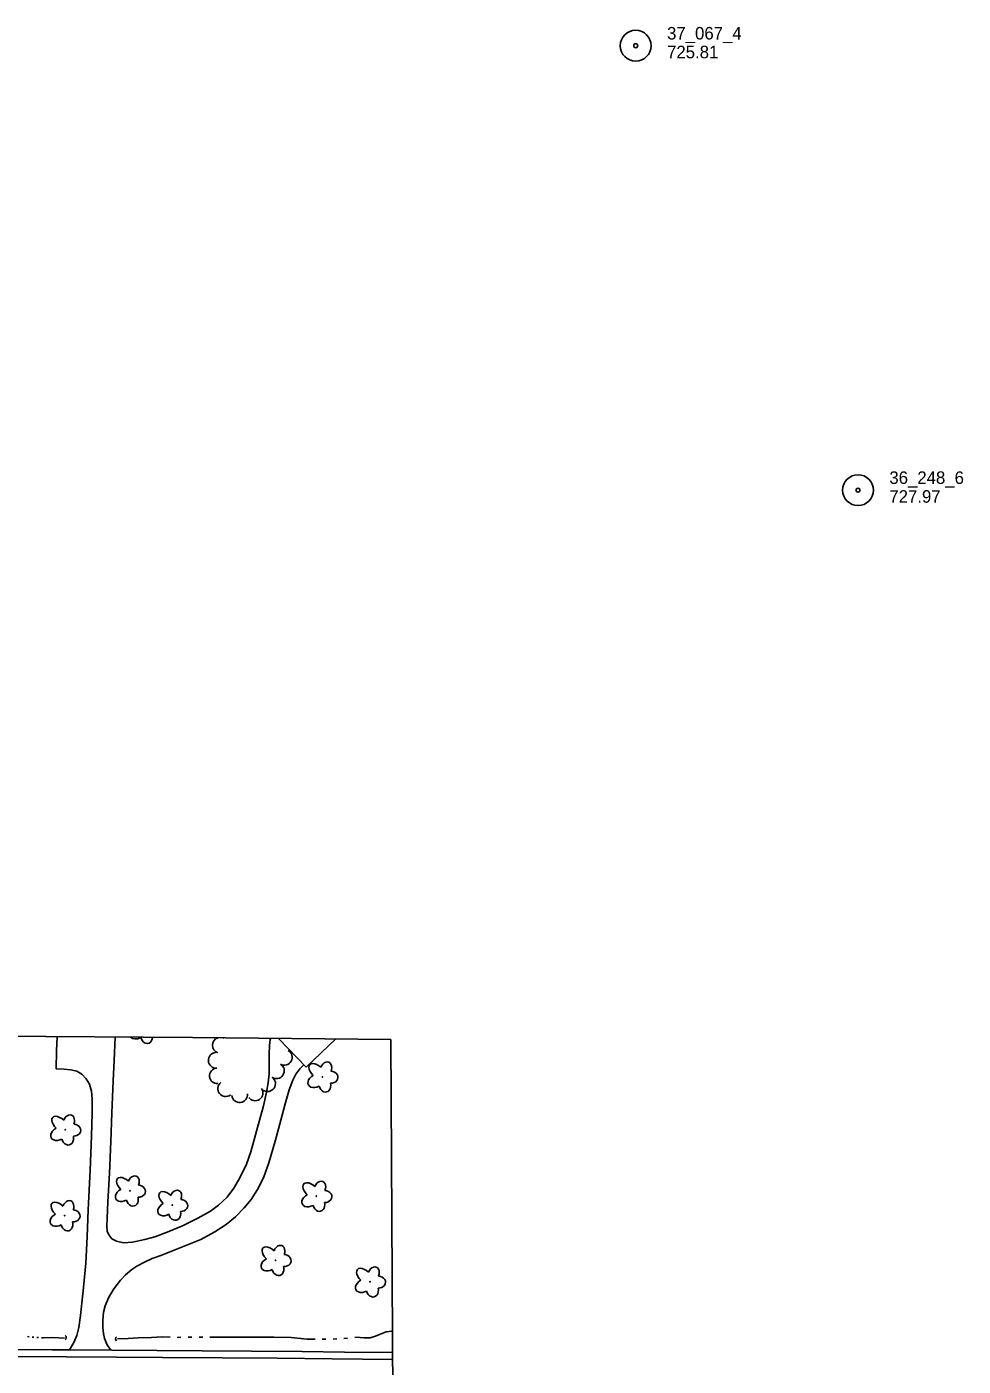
# Model space of a CAD drawing. Extents: x 589250 to 1188077, y 162953 to 363065.
# Drawn here: x 595416 to 595865, y 165056 to 165697 of the extents above; entities that cross this region are included whole.
import ezdxf

# ---------------------------------------------------------------- set-up
doc = ezdxf.new("R2010")
doc.units = 0
for name, color, linetype in [('E_BLD', 7, 'Continuous'), ('E_DRN', 7, 'Continuous'), ('E_DWY', 7, 'Continuous'), ('E_LAND_TreeLine_P', 7, 'Continuous'), ('E_LAND_Vegetation', 7, 'Continuous'), ('E_MAP_Limits', 7, 'Continuous'), ('E_MAP_PassPoints', 7, 'Continuous'), ('E_RDWY', 7, 'Continuous'), ('E_RDWY_Gravel', 7, 'Continuous'), ('E_WTR_FlowLine', 7, 'Continuous')]:
    doc.layers.add(name, color=color, linetype=linetype)

msp = doc.modelspace()

# ---------------------------------------------------------------- linework, layer by layer
at = {"layer": 'E_BLD'}
for p, q in [((595536.83, 165212.95), (595550.14, 165199.14)), ((595550.14, 165199.14), (595564.22, 165212.7))]:
    msp.add_line(p, q, dxfattribs=at)
at = {"layer": 'E_DRN'}
for centre, radius, start, end in [((595433.88, 165069.68), 1.37, 302.99775, 49.25795), ((595459.97, 165069.09), 1.16, 123.92044, 230.18065)]:
    msp.add_arc(centre, radius, start, end, dxfattribs=at)
at = {"layer": 'E_DWY'}
for p, q in [((595430.61, 165206.99), (595430.83, 165213.76)), ((595458.2, 165202.45), (595458.69, 165213.58)), ((595430.42, 165198.33), (595430.61, 165206.99)), ((595532.46, 165209.53), (595532.3, 165205.39)), ((595532.9, 165212.44), (595532.46, 165209.53)), ((595533.1, 165212.99), (595532.9, 165212.44)), ((595457.7, 165192.64), (595458.2, 165202.45)), ((595532.3, 165205.39), (595532.39, 165199.5)), ((595547.06, 165198.36), (595548.92, 165200.3)), ((595548.92, 165200.3), (595548.97, 165200.35)), ((595434.27, 165198.19), (595430.42, 165198.33)), ((595437.21, 165197.86), (595434.27, 165198.19)), ((595440.21, 165197.25), (595437.21, 165197.86)), ((595442.7, 165195.91), (595440.21, 165197.25)), ((595444.7, 165193.64), (595442.7, 165195.91)), ((595532.37, 165196.02), (595531.93, 165191.66)), ((595532.39, 165199.5), (595532.37, 165196.02)), ((595543.66, 165192.94), (595545.14, 165195.84)), ((595545.14, 165195.84), (595547.06, 165198.36)), ((595446.3, 165191.06), (595444.7, 165193.64)), ((595447.25, 165187.74), (595446.3, 165191.06)), ((595447.58, 165184.01), (595447.25, 165187.74)), ((595457.11, 165177.27), (595457.7, 165192.64)), ((595531.93, 165191.66), (595531.15, 165187.26)), ((595540.04, 165181.69), (595541.9, 165188.4)), ((595541.9, 165188.4), (595543.66, 165192.94)), ((595447.6, 165177.23), (595447.58, 165184.01)), ((595531.15, 165187.26), (595529.64, 165180.61)), ((595537.89, 165173.86), (595540.04, 165181.69)), ((595447.25, 165166.14), (595447.6, 165177.23)), ((595456.61, 165163.57), (595457.11, 165177.27)), ((595529.64, 165180.61), (595526.35, 165168.57)), ((595526.35, 165168.57), (595523.62, 165158.69)), ((595535.24, 165163.81), (595537.89, 165173.86)), ((595446.66, 165149.91), (595447.25, 165166.14)), ((595455.98, 165148.48), (595456.61, 165163.57)), ((595532.21, 165153.39), (595535.24, 165163.81)), ((595523.62, 165158.69), (595521.51, 165152.77)), ((595445.65, 165130.8), (595446.66, 165149.91)), ((595521.51, 165152.77), (595518.35, 165146.21)), ((595529.65, 165146.18), (595532.21, 165153.39)), ((595455.13, 165134.66), (595455.98, 165148.48)), ((595518.35, 165146.21), (595515.5, 165141.17)), ((595526.72, 165140.6), (595529.65, 165146.18)), ((595512.2, 165136.9), (595508.09, 165133.08)), ((595515.5, 165141.17), (595512.2, 165136.9)), ((595523.76, 165135.76), (595526.72, 165140.6)), ((595445.17, 165117.86), (595445.65, 165130.8)), ((595454.75, 165126.7), (595455.13, 165134.66)), ((595504.19, 165130.2), (595498.28, 165126.88)), ((595508.09, 165133.08), (595504.19, 165130.2)), ((595516.22, 165127.59), (595520.36, 165131.78)), ((595520.36, 165131.78), (595523.76, 165135.76)), ((595454.61, 165123.19), (595454.75, 165126.7)), ((595490.87, 165123.26), (595483.56, 165120.13)), ((595498.28, 165126.88), (595490.87, 165123.26)), ((595506.33, 165120.38), (595511.84, 165123.88)), ((595511.84, 165123.88), (595516.22, 165127.59)), ((595444.56, 165105.25), (595445.17, 165117.86)), ((595454.85, 165120.71), (595454.61, 165123.19)), ((595455.54, 165118.95), (595454.85, 165120.71)), ((595457.08, 165117.05), (595455.54, 165118.95)), ((595459.27, 165115.84), (595457.08, 165117.05)), ((595477.59, 165117.99), (595472.78, 165116.59)), ((595483.56, 165120.13), (595477.59, 165117.99)), ((595499.66, 165116.65), (595506.33, 165120.38)), ((595462.65, 165115.13), (595459.27, 165115.84)), ((595467.01, 165115.38), (595462.65, 165115.13)), ((595472.78, 165116.59), (595467.01, 165115.38)), ((595480.46, 165109.02), (595488.41, 165112.21)), ((595488.41, 165112.21), (595499.66, 165116.65)), ((595443.5, 165093.61), (595444.56, 165105.25)), ((595469.05, 165103.9), (595472.61, 165105.86)), ((595472.61, 165105.86), (595476.38, 165107.6)), ((595476.38, 165107.6), (595480.46, 165109.02)), ((595461.18, 165097.14), (595463.53, 165099.77)), ((595463.53, 165099.77), (595466.61, 165102.28)), ((595466.61, 165102.28), (595469.05, 165103.9)), ((595442.71, 165086.14), (595443.5, 165093.61)), ((595455.65, 165089.09), (595457.97, 165093.01)), ((595457.97, 165093.01), (595461.18, 165097.14)), ((595442.07, 165080.31), (595442.71, 165086.14)), ((595453.04, 165081.78), (595453.83, 165084.91)), ((595453.83, 165084.91), (595455.65, 165089.09)), ((595441.29, 165074.5), (595442.07, 165080.31)), ((595452.71, 165077.88), (595453.04, 165081.78)), ((595440.34, 165070.68), (595441.29, 165074.5)), ((595452.73, 165074.47), (595452.71, 165077.88)), ((595453, 165071.67), (595452.73, 165074.47)), ((595436.77, 165063.83), (595438.84, 165067.34)), ((595438.84, 165067.34), (595440.34, 165070.68)), ((595453.59, 165069.22), (595453, 165071.67)), ((595454.84, 165066.29), (595453.59, 165069.22)), ((595456.54, 165063.71), (595454.84, 165066.29))]:
    msp.add_line(p, q, dxfattribs=at)
at = {"layer": 'E_LAND_TreeLine_P'}
for centre, start, end in [((595508.9, 165209.65), 107.36048, 252.59812), ((595512.72, 165216.04), 229.45982, 236.93084), ((595539.62, 165203.89), 240.22538, 60.22538), ((595544, 165209.93), 231.7572, 258.82074), ((595506.97, 165202.48), 94.3895, 274.3895), ((595535.83, 165197.45), 235.82472, 55.82472), ((595507.54, 165195.02), 94.3895, 274.3895), ((595531.63, 165191.26), 235.82472, 55.82472), ((595511.5, 165188.87), 127.68341, 307.68341), ((595525.63, 165186.85), 214.70388, 34.70388), ((595518.2, 165186), 186.42601, 6.42601)]:
    msp.add_arc(centre, 3.74, start, end, dxfattribs=at)
at = {"layer": 'E_LAND_Vegetation'}
for centre in [(595557.85, 165194.54), (595434.76, 165169.21), (595465.72, 165139.97), (595554.97, 165137.41), (595485.99, 165133.16), (595434.41, 165128.12), (595535.42, 165106.7), (595580.62, 165096.42)]:
    msp.add_circle(centre, 0.128, dxfattribs=at)
for centre, major_axis, ratio, start_param, end_param in [((595469.47, 165215.94), (3.72, 1.99), 0.691916, 3.318974, 4.712389), ((595473.59, 165214.06), (-0.89, 3.5), 0.782863, 1.570796, 4.346122), ((595555.28, 165197.18), (3.45, -3.27), 0.560249, 1.570796, 4.712389), ((595559.53, 165198.18), (-1.32, -3.38), 0.716896, 1.570796, 4.712389), ((595554.85, 165192.68), (3.72, 1.99), 0.691916, 1.570796, 4.712389), ((595561.83, 165194.37), (-3.45, 0.14), 0.832022, 1.570796, 4.712389), ((595558.97, 165190.8), (-0.89, 3.5), 0.782863, 1.570796, 4.712389), ((595432.19, 165171.85), (3.45, -3.27), 0.560249, 1.570796, 4.712389), ((595436.43, 165172.85), (-1.32, -3.38), 0.716896, 1.570796, 4.712389), ((595431.76, 165167.34), (3.72, 1.99), 0.691916, 1.570796, 4.712389), ((595438.74, 165169.04), (-3.45, 0.14), 0.832022, 1.570796, 4.712389), ((595435.87, 165165.47), (-0.89, 3.5), 0.782863, 1.570796, 4.712389), ((595463.16, 165142.6), (3.45, -3.27), 0.560249, 1.570796, 4.712389), ((595467.4, 165143.61), (-1.32, -3.38), 0.716896, 1.570796, 4.712389), ((595469.7, 165139.79), (-3.45, 0.14), 0.832022, 1.570796, 4.712389), ((595552.4, 165140.05), (3.45, -3.27), 0.560249, 1.570796, 4.712389), ((595556.65, 165141.05), (-1.32, -3.38), 0.716896, 1.570796, 4.712389), ((595462.72, 165138.1), (3.72, 1.99), 0.691916, 1.570796, 4.712389), ((595466.84, 165136.22), (-0.89, 3.5), 0.782863, 1.570796, 4.712389), ((595483.43, 165135.8), (3.45, -3.27), 0.560249, 1.570796, 4.712389), ((595487.67, 165136.8), (-1.32, -3.38), 0.716896, 1.570796, 4.712389), ((595551.97, 165135.55), (3.72, 1.99), 0.691916, 1.570796, 4.712389), ((595558.95, 165137.24), (-3.45, 0.14), 0.832022, 1.570796, 4.712389), ((595431.85, 165130.75), (3.45, -3.27), 0.560249, 1.570796, 4.712389), ((595436.09, 165131.76), (-1.32, -3.38), 0.716896, 1.570796, 4.712389), ((595438.39, 165127.94), (-3.45, 0.14), 0.832022, 1.570796, 4.712389), ((595483, 165131.29), (3.72, 1.99), 0.691916, 1.570796, 4.712389), ((595487.11, 165129.41), (-0.89, 3.5), 0.782863, 1.570796, 4.712389), ((595489.97, 165132.98), (-3.45, 0.14), 0.832022, 1.570796, 4.712389), ((595556.09, 165133.67), (-0.89, 3.5), 0.782863, 1.570796, 4.712389), ((595431.42, 165126.25), (3.72, 1.99), 0.691916, 1.570796, 4.712389), ((595435.53, 165124.37), (-0.89, 3.5), 0.782863, 1.570796, 4.712389), ((595532.86, 165109.34), (3.45, -3.27), 0.560249, 1.570796, 4.712389), ((595537.1, 165110.35), (-1.32, -3.38), 0.716896, 1.570796, 4.712389), ((595532.43, 165104.84), (3.72, 1.99), 0.691916, 1.570796, 4.712389), ((595539.4, 165106.53), (-3.45, 0.14), 0.832022, 1.570796, 4.712389), ((595536.54, 165102.96), (-0.89, 3.5), 0.782863, 1.570796, 4.712389), ((595578.05, 165099.05), (3.45, -3.27), 0.560249, 1.570796, 4.712389), ((595582.3, 165100.06), (-1.32, -3.38), 0.716896, 1.570796, 4.712389), ((595584.6, 165096.24), (-3.45, 0.14), 0.832022, 1.570796, 4.712389), ((595577.62, 165094.55), (3.72, 1.99), 0.691916, 1.570796, 4.712389), ((595581.74, 165092.67), (-0.89, 3.5), 0.782863, 1.570796, 4.712389)]:
    msp.add_ellipse(centre, major_axis=major_axis, ratio=ratio, start_param=start_param, end_param=end_param, dxfattribs=at)
at = {"layer": 'E_MAP_Limits'}
for p, q in [((595495.64, 165213.33), (595339.84, 165214.37)), ((595590.65, 165212.45), (595495.64, 165213.33)), ((595592.3, 164881.94), (595590.65, 165212.45))]:
    msp.add_line(p, q, dxfattribs=at)
at = {"layer": 'E_MAP_PassPoints'}
for centre, radius in [((595707.81, 165688.36), 7.38), ((595707.81, 165688.36), 0.945), ((595814.22, 165475.52), 7.38), ((595814.22, 165475.52), 7.38), ((595814.22, 165475.52), 0.945), ((595814.22, 165475.52), 0.945)]:
    msp.add_circle(centre, radius, dxfattribs=at)
at = {"layer": 'E_RDWY'}
for p, q in [((595435.32, 165060.44), (595411.57, 165060.59)), ((595459.26, 165060.28), (595435.32, 165060.44)), ((595481.27, 165060.17), (595459.26, 165060.28)), ((595509.98, 165059.97), (595481.27, 165060.17)), ((595536.11, 165059.75), (595509.98, 165059.97)), ((595562.56, 165059.54), (595536.11, 165059.75)), ((595591.42, 165059.21), (595562.56, 165059.54))]:
    msp.add_line(p, q, dxfattribs=at)
at = {"layer": 'E_RDWY_Gravel'}
for p, q in [((595406.61, 165063.94), (595428.48, 165063.88)), ((595428.48, 165063.88), (595436.63, 165063.83)), ((595436.63, 165063.83), (595457.09, 165063.71)), ((595457.09, 165063.71), (595478.71, 165063.46)), ((595478.71, 165063.46), (595500.21, 165063.31)), ((595500.21, 165063.31), (595523.96, 165063.19)), ((595523.96, 165063.19), (595548.15, 165062.96)), ((595548.15, 165062.96), (595568.44, 165062.72)), ((595568.44, 165062.72), (595591.4, 165062.5))]:
    msp.add_line(p, q, dxfattribs=at)
at = {"layer": 'E_WTR_FlowLine'}
for p, q in [((595588.29, 165072.36), (595585.13, 165071.23)), ((595591.01, 165072.83), (595588.29, 165072.36)), ((595591.35, 165072.86), (595591.01, 165072.83)), ((595417.44, 165070.07), (595416.69, 165070.14)), ((595419.68, 165069.83), (595418.93, 165069.91)), ((595421.93, 165069.69), (595421.18, 165069.73)), ((595424.32, 165069.58), (595423.44, 165069.62)), ((595428.35, 165069.69), (595424.32, 165069.58)), ((595431.72, 165069.63), (595428.35, 165069.69)), ((595434.33, 165069.42), (595431.72, 165069.63)), ((595464.86, 165069.28), (595459.77, 165069.07)), ((595469.65, 165069.62), (595464.86, 165069.28)), ((595476.08, 165069.78), (595469.65, 165069.62)), ((595481.12, 165070.02), (595476.08, 165069.78)), ((595484.91, 165069.89), (595481.12, 165070.02)), ((595490.11, 165069.84), (595488.38, 165069.79)), ((595494.21, 165069.94), (595493.59, 165069.93)), ((595495.32, 165069.93), (595494.21, 165069.94)), ((595500.53, 165069.86), (595498.79, 165069.88)), ((595509.59, 165069.83), (595504, 165069.84)), ((595519.16, 165069.96), (595509.59, 165069.83)), ((595527.21, 165069.93), (595519.16, 165069.96)), ((595529.17, 165069.94), (595527.21, 165069.93)), ((595534.66, 165069.95), (595529.17, 165069.94)), ((595542.84, 165069.79), (595534.66, 165069.95)), ((595550.5, 165068.99), (595542.84, 165069.79)), ((595554.29, 165068.91), (595550.5, 165068.99)), ((595559.5, 165068.88), (595557.76, 165068.85)), ((595564.7, 165069.04), (595562.97, 165068.95)), ((595569.9, 165069.41), (595568.17, 165069.24)), ((595573.98, 165069.82), (595573.35, 165069.75)), ((595577.75, 165069.62), (595573.98, 165069.82)), ((595580.69, 165069.64), (595577.75, 165069.62)), ((595583.29, 165070.31), (595580.69, 165069.64)), ((595585.13, 165071.23), (595583.29, 165070.31))]:
    msp.add_line(p, q, dxfattribs=at)

# ---------------------------------------------------------------- texts
at = {"layer": 'E_MAP_PassPoints'}
for s, p in [('37_067_4', (595722.81, 165691.34)), ('725.81', (595722.81, 165682.34)), ('36_248_6', (595829.22, 165478.51)), ('36_248_6', (595829.22, 165478.51)), ('727.97', (595829.22, 165469.51)), ('727.97', (595829.22, 165469.51))]:
    msp.add_text(s, height=6, dxfattribs=at).set_placement(p)

doc.saveas('drawing.dxf')
